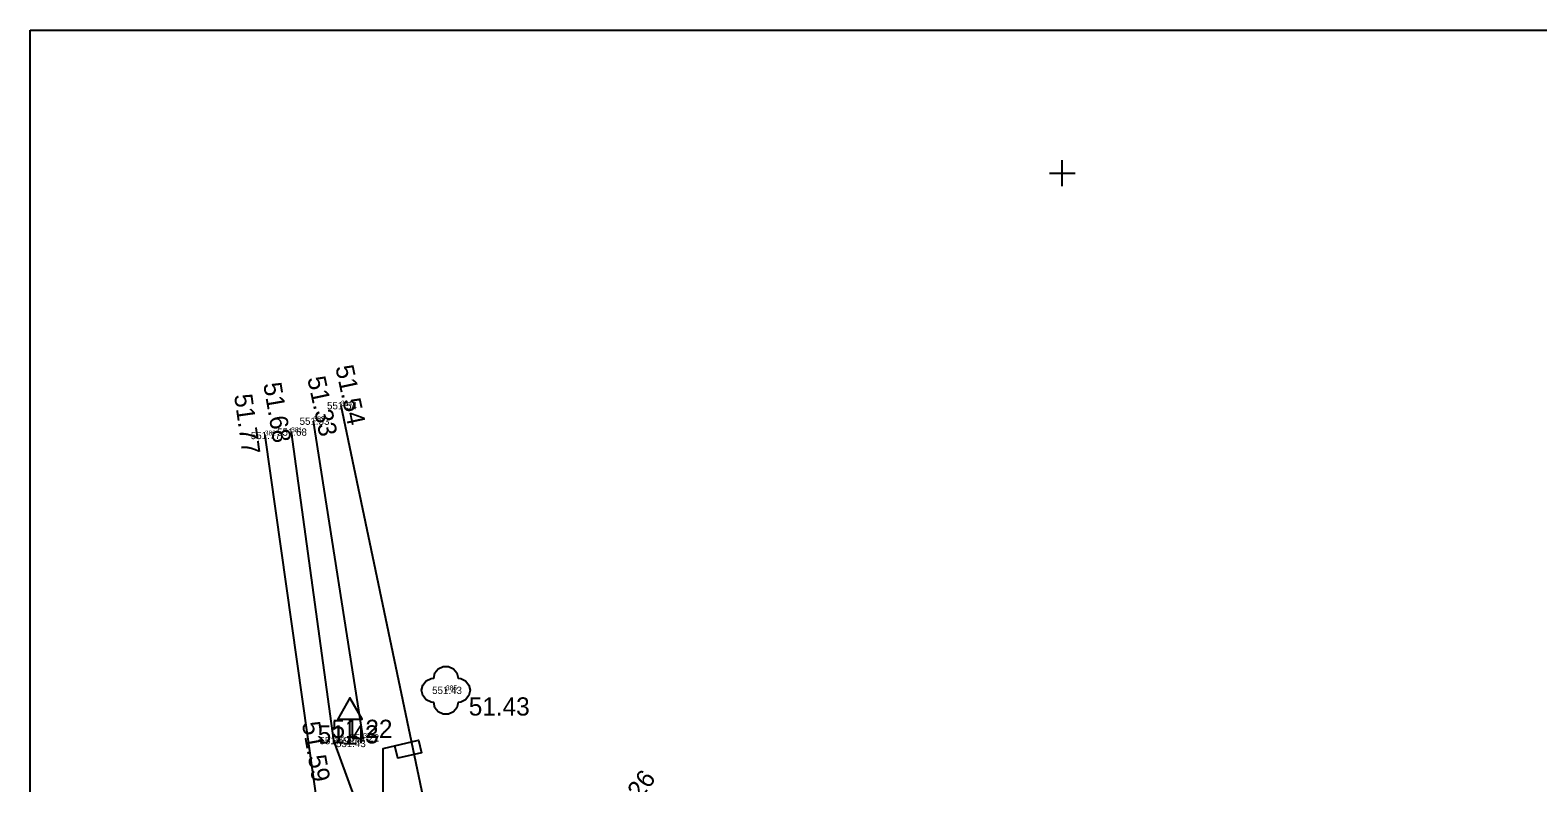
# Model space of a CAD drawing. Extents: x -866693 to -866303, y -1041966 to -1040244.
# Drawn here: x -866692.5 to -866630.4, y -1040275.1 to -1040244.1 of the extents above; entities that cross this region are included whole.
import ezdxf

# ---------------------------------------------------------------- set-up
doc = ezdxf.new("R2010")
doc.units = 0
for name, color, linetype in [('1 hrana zpevněné komunikace-plocha', 7, 'Continuous'), ('42 dopravní značka', 7, 'Continuous'), ('43 lampa', 7, 'Continuous'), ('60 strom bez rozlišení', 7, 'Continuous'), ('7 hrana svah nahoře', 7, 'Continuous'), ('8 hrana svah dole', 7, 'Continuous'), ('Bod', 7, 'Continuous'), ('Formát', 7, 'Continuous'), ('Nadmořská výška', 7, 'Continuous'), ('Nadmořská výška_tisk', 7, 'Continuous'), ('Síť křížek', 7, 'Continuous'), ('Číslo bodu', 7, 'Continuous')]:
    doc.layers.add(name, color=color, linetype=linetype)

msp = doc.modelspace()

# ---------------------------------------------------------------- linework, layer by layer
at = {"layer": '1 hrana zpevněné komunikace-plocha'}
msp.add_line((-866682.858, -1040260.807), (-866680.652, -1040276.337), dxfattribs=at)
at = {"layer": '42 dopravní značka'}
for points in [[(-866679.349, -1040273.499), (-866679.349, -1040272.499), (-866678.849, -1040272.499), (-866679.349, -1040271.624), (-866679.849, -1040272.499), (-866679.349, -1040272.499)], [(-866679.599, -1040273.499), (-866679.099, -1040273.499)]]:
    msp.add_lwpolyline(points, dxfattribs=at)
at = {"layer": '43 lampa'}
msp.add_lwpolyline([(-866677.978, -1040275.717), (-866677.903, -1040275.717), (-866677.778, -1040275.807), (-866677.728, -1040275.952), (-866677.778, -1040276.097), (-866677.903, -1040276.187), (-866678.058, -1040276.187), (-866678.183, -1040276.097), (-866678.233, -1040275.952), (-866678.183, -1040275.807), (-866678.058, -1040275.717), (-866677.978, -1040275.717), (-866677.978, -1040273.707), (-866676.528, -1040273.357), (-866676.403, -1040273.882), (-866677.378, -1040274.107), (-866677.503, -1040273.592)], dxfattribs=at)
at = {"layer": '60 strom bez rozlišení'}
msp.add_lwpolyline([(-866674.394, -1040271.31), (-866674.444, -1040271.527), (-866674.583, -1040271.701), (-866674.783, -1040271.797), (-866674.894, -1040271.81), (-866674.944, -1040272.027), (-866675.083, -1040272.201), (-866675.283, -1040272.297), (-866675.505, -1040272.297), (-866675.706, -1040272.201), (-866675.845, -1040272.027), (-866675.894, -1040271.81), (-866676.005, -1040271.797), (-866676.206, -1040271.701), (-866676.345, -1040271.527), (-866676.394, -1040271.31), (-866676.345, -1040271.093), (-866676.206, -1040270.919), (-866676.005, -1040270.823), (-866675.894, -1040270.81), (-866675.845, -1040270.593), (-866675.706, -1040270.419), (-866675.505, -1040270.323), (-866675.283, -1040270.323), (-866675.083, -1040270.419), (-866674.944, -1040270.593), (-866674.894, -1040270.81), (-866674.783, -1040270.823), (-866674.583, -1040270.919), (-866674.444, -1040271.093)], close=True, dxfattribs=at)
msp.add_lwpolyline([(-866675.419, -1040271.31), (-866675.394, -1040271.31), (-866675.369, -1040271.31)], dxfattribs=at)
at = {"layer": '7 hrana svah nahoře'}
for p, q in [((-866679.722, -1040259.575), (-866675.534, -1040279.525)), ((-866681.772, -1040260.674), (-866680.028, -1040273.381)), ((-866680.028, -1040273.381), (-866677.344, -1040280.668))]:
    msp.add_line(p, q, dxfattribs=at)
at = {"layer": '8 hrana svah dole'}
msp.add_line((-866678.796, -1040273.271), (-866680.851, -1040260.222), dxfattribs=at)
at = {"layer": 'Bod'}
for p, q in [((-866679.722, -1040259.575), (-866679.722, -1040259.575)), ((-866680.851, -1040260.222), (-866680.851, -1040260.222)), ((-866682.858, -1040260.807), (-866682.858, -1040260.807)), ((-866681.772, -1040260.674), (-866681.772, -1040260.674)), ((-866675.394, -1040271.31), (-866675.394, -1040271.31)), ((-866680.028, -1040273.381), (-866680.028, -1040273.381)), ((-866679.349, -1040273.499), (-866679.349, -1040273.499)), ((-866678.796, -1040273.271), (-866678.796, -1040273.271))]:
    msp.add_line(p, q, dxfattribs=at)
at = {"layer": 'Formát'}
msp.add_lwpolyline([(-866692.523, -1040244.107), (-866482.523, -1040244.107), (-866482.523, -1040541.107), (-866692.523, -1040541.107)], close=True, dxfattribs=at)
at = {"layer": 'Síť křížek'}
for p, q in [((-866650, -1040250.53), (-866650, -1040249.47)), ((-866650.53, -1040250), (-866649.47, -1040250))]:
    msp.add_line(p, q, dxfattribs=at)

# ---------------------------------------------------------------- texts
at = {"layer": 'Nadmořská výška'}
for s, p in [('551.54', (-866680.291, -1040259.73)), ('551.33', (-866681.421, -1040260.37)), ('551.77', (-866683.431, -1040260.96)), ('551.68', (-866682.349, -1040260.82)), ('551.43', (-866675.961, -1040271.46)), ('551.59', (-866680.602, -1040273.53)), ('551.43', (-866679.921, -1040273.65)), ('551.22', (-866679.371, -1040273.42))]:
    msp.add_text(s, height=0.3, dxfattribs=at).set_placement(p)
at = {"layer": 'Nadmořská výška_tisk'}
for s, rotation, p in [('51.54', 282.08936, (-866679.953, -1040257.986)), ('51.68', 279.82462, (-866682.923, -1040258.684)), ('51.33', 281.97079, (-866681.108, -1040258.446)), ('51.77', 278.0011, (-866684.123, -1040259.146)), ('51.59', 280.20938, (-866681.33, -1040272.66)), ('51.26', 54.04359, (-866668.19, -1040276.977))]:
    msp.add_text(s, height=0.75, rotation=rotation, dxfattribs=at).set_placement(p)
for s, p in [('51.43', (-866674.451, -1040272.349)), ('51.43', (-866680.675, -1040273.499)), ('51.22', (-866680.105, -1040273.271))]:
    msp.add_text(s, height=0.75, dxfattribs=at).set_placement(p)
at = {"layer": 'Číslo bodu'}
for s, p in [('384', (-866679.722, -1040259.575)), ('381', (-866681.772, -1040260.674)), ('383', (-866680.851, -1040260.222)), ('382', (-866682.858, -1040260.807)), ('385', (-866675.394, -1040271.31)), ('380', (-866680.028, -1040273.381)), ('379', (-866679.349, -1040273.499)), ('378', (-866678.796, -1040273.271))]:
    msp.add_text(s, height=0.2, dxfattribs=at).set_placement(p)

doc.saveas('drawing.dxf')
